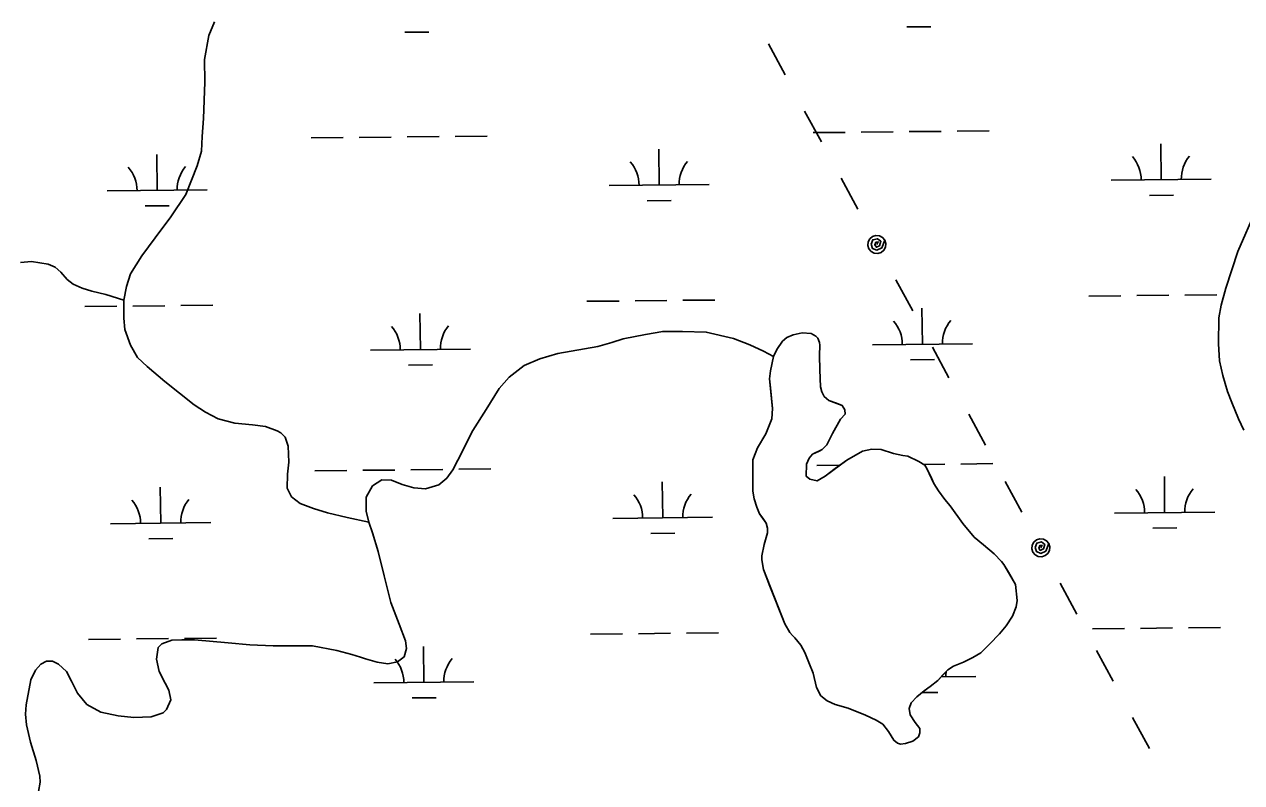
# Model space of a CAD drawing. Extents: x 3734862 to 3772949, y 391520 to 417239.
# Drawn here: x 3760146 to 3761363, y 411122 to 411879 of the extents above; entities that cross this region are included whole.
import ezdxf

# ---------------------------------------------------------------- set-up
doc = ezdxf.new("R2010")
doc.units = 0
for name, color, linetype in [('V-TOPO-SHOR', 7, 'Continuous'), ('V-UTIL-LINE', 7, 'Continuous'), ('V-WETL-SWMP', 7, 'Continuous')]:
    doc.layers.add(name, color=color, linetype=linetype)

msp = doc.modelspace()

# ---------------------------------------------------------------- linework, layer by layer
at = {"layer": 'V-TOPO-SHOR'}
for points in [[(3760490.4, 411381.8), (3760468.8, 411386.6), (3760449.2, 411391.1), (3760435, 411395.4), (3760421.6, 411400.5), (3760413.1, 411407.2), (3760408.9, 411415.7), (3760409.1, 411429.9), (3760410.5, 411442), (3760409.6, 411457.9), (3760406.7, 411466.9), (3760402.5, 411471.1), (3760398.6, 411473.3), (3760387.2, 411477.4), (3760374, 411479.2), (3760356.5, 411480.8), (3760339.8, 411485), (3760327, 411491.8), (3760315.7, 411499.3), (3760286.5, 411522.3), (3760268.8, 411537.3), (3760259, 411546.3), (3760252, 411558.8), (3760246.6, 411574.5), (3760245.3, 411585.8), (3760245.6, 411603.7), (3760248, 411617.3), (3760252.1, 411630.1), (3760263.6, 411648.1), (3760276.7, 411666.1), (3760292.5, 411687.1), (3760307.4, 411709.5), (3760318.8, 411737.9), (3760323.1, 411752.8), (3760323.9, 411767.4), (3760325, 411785.3), (3760326.3, 411821.6), (3760326.2, 411844.3), (3760330.3, 411868.4), (3760336, 411881.8)], [(3761365.2, 411473.7), (3761359.9, 411485), (3761353.2, 411501.4), (3761348.9, 411512.5), (3761344, 411528.4), (3761340.8, 411543.1), (3761339.9, 411560.2), (3761340, 411586.2), (3761342.4, 411598.7), (3761347.1, 411615.6), (3761359.1, 411652.5), (3761377.4, 411694.4)], [(3760245.6, 411603.7), (3760227.5, 411609.3), (3760213.4, 411612.6), (3760203.8, 411615.6), (3760194.9, 411619.6), (3760188.9, 411624.4), (3760182.4, 411631.6), (3760176.8, 411636.8), (3760169.9, 411639.8), (3760153, 411642.3), (3760142, 411641.5)], [(3760560.5, 411419.2), (3760568.3, 411426), (3760574.3, 411434.2), (3760579.4, 411443.9), (3760594.3, 411473.5), (3760607.6, 411494.5), (3760620.7, 411515.6), (3760630.6, 411526.8), (3760645.8, 411538.4), (3760661.4, 411545.2), (3760679.5, 411550.4), (3760705.9, 411555.1), (3760719.4, 411557.6), (3760733.4, 411561.6), (3760744.5, 411565.1), (3760767, 411569.3), (3760784.3, 411572.5), (3760803.9, 411572.4), (3760827.8, 411571.9), (3760855, 411565.4), (3760871.3, 411559.1), (3760884.9, 411552.9), (3760895, 411547.6)], [(3760906.4, 411280.1), (3760891.4, 411317.9), (3760884.9, 411334.4), (3760883.2, 411344.2), (3760883.2, 411348.2), (3760885.6, 411359.5), (3760888.8, 411371.2), (3760889.1, 411375.9), (3760887.7, 411380.9), (3760884.3, 411385.7), (3760881, 411390.3), (3760878.2, 411396.8), (3760875.5, 411405.2), (3760874.3, 411412.8), (3760874.4, 411444.1), (3760879, 411456), (3760887.2, 411470.3), (3760893.4, 411485.2), (3760894.1, 411495.5), (3760891.8, 411516.2), (3760890.8, 411525.1), (3760891.8, 411533.1), (3760895, 411547.6), (3760898.2, 411554.5), (3760903.8, 411562.7), (3760908.4, 411566.4), (3760914.5, 411569.2), (3760923.7, 411571.1), (3760932.6, 411570.5), (3760937.4, 411567.9), (3760939.2, 411565.7), (3760941.1, 411561.5), (3760941.3, 411558.9), (3760941.1, 411548.4), (3760941.2, 411534.1), (3760942.1, 411517), (3760943.3, 411512.2), (3760945.5, 411507.5), (3760950.4, 411503.5), (3760958, 411500.7), (3760963.7, 411498.5), (3760966.3, 411494.3), (3760966.5, 411489.7), (3760961.9, 411484.8), (3760953.9, 411470.5), (3760948.3, 411459), (3760943.7, 411454.4), (3760940.5, 411452.9), (3760934.1, 411449.9), (3760930.6, 411445.7), (3760928, 411440), (3760927.7, 411427.7), (3760931.3, 411424.9), (3760938.6, 411423.1), (3760946.6, 411427.8), (3760956.7, 411435.5), (3760968.1, 411444), (3760984, 411452.9), (3760993.2, 411454.8), (3761002.7, 411454.6), (3761014.8, 411450.6), (3761024.1, 411448.6), (3761029.3, 411447.8), (3761040.2, 411442.5), (3761046.3, 411438.9), (3761048.3, 411435.6), (3761052.1, 411427.6), (3761055.2, 411420.6), (3761059.8, 411413.3), (3761066.3, 411404.5), (3761071.6, 411398.1), (3761084.1, 411380.6), (3761095.5, 411367), (3761105, 411359.1), (3761115.7, 411350.3), (3761122.9, 411342.5), (3761125.2, 411339.5), (3761129.8, 411331.8), (3761136.9, 411319.6), (3761138.6, 411303.7), (3761137.6, 411297.2), (3761133.8, 411287.8), (3761127.6, 411278.1), (3761121, 411270.4), (3761111, 411259.9), (3761102.1, 411251.4), (3761094.3, 411246.7), (3761084.9, 411241.9), (3761075, 411237.8), (3761069.2, 411234.2), (3761064.4, 411229.3), (3761059.2, 411223.7), (3761051.7, 411217.6), (3761045.7, 411213.3), (3761038.3, 411207.3), (3761032.7, 411201.2), (3761030.7, 411195.5), (3761031.7, 411189.3), (3761036.6, 411181.5), (3761041.4, 411175.5), (3761041.2, 411171.2)], [(3760160.2, 411112.6), (3760161.8, 411122.1), (3760161.4, 411128.1), (3760157.8, 411143.5), (3760152, 411162), (3760148.2, 411179.3), (3760147.2, 411189.8), (3760147.7, 411199.3), (3760152.4, 411224.3), (3760157.3, 411233.8), (3760162.4, 411240), (3760168.2, 411242.9), (3760174.1, 411242.9), (3760180.3, 411240), (3760188, 411232.6), (3760193, 411223), (3760199, 411210.8), (3760208.5, 411199.6), (3760222.5, 411192), (3760239.7, 411188.3), (3760255.5, 411186.6), (3760272.8, 411187.4), (3760284.8, 411191.2), (3760288, 411194.7), (3760292.5, 411204.4), (3760290.4, 411214.1), (3760286.7, 411221.1), (3760280.7, 411232.6), (3760278.2, 411244.8), (3760279.8, 411256.5), (3760283.5, 411260.4), (3760293.5, 411264), (3760303.4, 411264.2), (3760316, 411264.3), (3760349.8, 411261.3), (3760371.4, 411259.1), (3760394.7, 411258.4), (3760419.9, 411258.3), (3760434.1, 411258.1), (3760458.4, 411253.7), (3760473.3, 411249.5), (3760482.1, 411246.8), (3760487.1, 411245.4), (3760498.6, 411241.9), (3760509.3, 411240.3), (3760519, 411242.2), (3760525.8, 411247.4), (3760528.2, 411255.6), (3760527, 411263.1), (3760520.7, 411279.9), (3760512.4, 411301.5), (3760505.7, 411328.3), (3760499.8, 411352.6), (3760494, 411371.3), (3760490.4, 411381.8), (3760487.7, 411392.7), (3760487.7, 411406.9), (3760494.2, 411418.1), (3760503.4, 411424.3), (3760512.9, 411423.9), (3760523.7, 411419.6), (3760535.4, 411416.2), (3760547.2, 411415.2), (3760560.5, 411419.2)], [(3761041.2, 411171.2), (3761040, 411167.4), (3761034.4, 411163.1), (3761027, 411160.5), (3761022, 411159.9), (3761018.9, 411160.9), (3761015.1, 411163.9), (3761010, 411172.7), (3761004.2, 411180.1), (3760997.5, 411184.1), (3760986.8, 411189.1), (3760969.7, 411195.9), (3760956.6, 411199.7), (3760948.5, 411203.3), (3760942.4, 411208.3), (3760938, 411216.7), (3760934.7, 411231), (3760930.4, 411241.7), (3760926.2, 411251.5), (3760922.3, 411258.8), (3760916.4, 411266.2), (3760914, 411268.6), (3760911.2, 411271.6), (3760906.4, 411280.1)]]:
    msp.add_lwpolyline(points, dxfattribs=at)
at = {"layer": 'V-UTIL-LINE'}
for points in [[(3760889.8, 411859.9), (3760906.5, 411829.1)], [(3760926.1, 411792.8), (3760942.8, 411761.9)], [(3760962.5, 411725.6), (3760979.1, 411694.8)], [(3760998.3, 411659.4), (3760999.6, 411661.9), (3760997.3, 411661.6), (3760996.1, 411659.1), (3760997.8, 411656.7), (3761000.8, 411658.2), (3761002.3, 411662.7), (3760998.9, 411665.2), (3760994.1, 411664.1), (3760992.6, 411659.8), (3760993.8, 411655.5), (3760998.3, 411653.7), (3761003.3, 411656), (3761006.2, 411663.6), (3761004, 411666.4), (3761000.9, 411668), (3760997.4, 411668.3), (3760994, 411667.3), (3760991.3, 411665), (3760989.7, 411661.9), (3760989.3, 411658.4), (3760990.4, 411655.1), (3760992.6, 411652.4), (3760995.7, 411650.7), (3760999.2, 411650.4), (3761002.6, 411651.5), (3761005.3, 411653.7), (3761006.9, 411656.8), (3761007.2, 411660.3), (3761006.2, 411663.6)], [(3761017.4, 411624), (3761034.1, 411593.1)], [(3761053.8, 411556.8), (3761070.4, 411526)], [(3761090.1, 411489.7), (3761106.8, 411458.8)], [(3761126.4, 411422.5), (3761143.1, 411391.7)], [(3761162.2, 411356.3), (3761163.5, 411358.8), (3761161.2, 411358.5), (3761160.1, 411356), (3761161.7, 411353.6), (3761164.8, 411355.1), (3761166.2, 411359.6), (3761162.8, 411362.1), (3761158.1, 411361), (3761156.6, 411356.7), (3761157.8, 411352.4), (3761162.3, 411350.6), (3761167.2, 411352.9), (3761170.2, 411360.6), (3761167.9, 411363.3), (3761164.8, 411364.9), (3761161.3, 411365.2), (3761158, 411364.2), (3761155.3, 411362), (3761153.6, 411358.8), (3761153.3, 411355.3), (3761154.3, 411352), (3761156.6, 411349.3), (3761159.7, 411347.6), (3761163.2, 411347.3), (3761166.5, 411348.4), (3761169.2, 411350.6), (3761170.9, 411353.7), (3761171.2, 411357.2), (3761170.2, 411360.6)], [(3761181.4, 411320.9), (3761198.1, 411290)], [(3761217.7, 411253.7), (3761234.4, 411222.9)], [(3761254, 411186.6), (3761270.7, 411155.7)]]:
    msp.add_lwpolyline(points, dxfattribs=at)
at = {"layer": 'V-WETL-SWMP'}
for p, q in [((3761028.4, 411876.8), (3761052.4, 411877.1)), ((3760526.5, 411871.5), (3760550.5, 411871.7)), ((3760432.8, 411765.9), (3760464.8, 411766.2)), ((3760480.8, 411766.4), (3760512.8, 411766.7)), ((3760528.8, 411766.9), (3760560.8, 411767.2)), ((3760576.8, 411767.4), (3760608.8, 411767.7)), ((3760934.7, 411771.2), (3760966.7, 411771.5)), ((3760982.7, 411771.7), (3761014.7, 411772)), ((3761030.7, 411772.2), (3761062.7, 411772.5)), ((3761078.7, 411772.7), (3761110.7, 411773)), ((3760780.6, 411718.8), (3760780.3, 411754.8)), ((3761282.5, 411724.1), (3761282.1, 411760.1)), ((3760278.8, 411713.5), (3760278.4, 411749.5)), ((3760730.6, 411718.3), (3760830.6, 411719.3)), ((3761232.5, 411723.6), (3761332.5, 411724.6)), ((3760228.8, 411713), (3760328.8, 411714)), ((3760768.8, 411703.2), (3760792.8, 411703.5)), ((3761270.7, 411708.5), (3761294.7, 411708.8)), ((3760266.9, 411697.9), (3760290.9, 411698.2)), ((3761210.3, 411607.9), (3761242.3, 411608.2)), ((3761258.3, 411608.4), (3761290.3, 411608.7)), ((3761306.3, 411608.9), (3761338.3, 411609.2)), ((3760206.6, 411597.3), (3760238.6, 411597.6)), ((3760254.6, 411597.8), (3760286.6, 411598.1)), ((3760302.6, 411598.3), (3760334.6, 411598.6)), ((3760708.5, 411602.6), (3760740.5, 411602.9)), ((3760756.5, 411603.1), (3760788.4, 411603.4)), ((3760804.4, 411603.6), (3760836.4, 411603.9)), ((3761043.8, 411559.7), (3761043.4, 411595.7)), ((3760541.9, 411554.4), (3760541.5, 411590.4)), ((3760993.8, 411559.2), (3761093.8, 411560.2)), ((3760491.9, 411553.9), (3760591.9, 411554.9)), ((3761031.9, 411544.1), (3761055.9, 411544.4)), ((3760530.1, 411538.8), (3760554.1, 411539.1)), ((3760580.3, 411434.7), (3760612.3, 411435.1)), ((3760938.2, 411438.5), (3760961.1, 411438.7)), ((3761045.2, 411439.6), (3761066.2, 411439.9)), ((3761082.2, 411440), (3761114.2, 411440.4)), ((3760436.3, 411433.2), (3760468.3, 411433.5)), ((3760484.3, 411433.7), (3760516.3, 411434)), ((3760532.3, 411434.2), (3760564.3, 411434.6)), ((3761286, 411391.4), (3761285.7, 411427.4)), ((3760282.3, 411380.8), (3760281.9, 411416.8)), ((3760784.2, 411386.1), (3760783.8, 411422.1)), ((3760734.2, 411385.6), (3760834.1, 411386.7)), ((3761236, 411390.9), (3761336, 411392)), ((3760232.3, 411380.3), (3760332.3, 411381.4)), ((3761274.2, 411375.9), (3761298.2, 411376.1)), ((3760270.4, 411365.3), (3760294.4, 411365.5)), ((3760772.3, 411370.6), (3760796.3, 411370.8)), ((3761309.8, 411276.2), (3761341.8, 411276.6)), ((3760210.1, 411264.6), (3760242.1, 411265)), ((3760258.1, 411265.1), (3760290.1, 411265.5)), ((3760306.1, 411265.6), (3760338.1, 411266)), ((3760712, 411269.9), (3760744, 411270.3)), ((3760760, 411270.4), (3760792, 411270.8)), ((3760808, 411270.9), (3760840, 411271.3)), ((3761213.8, 411275.2), (3761245.8, 411275.6)), ((3761261.8, 411275.7), (3761293.8, 411276.1)), ((3760545.4, 411221.7), (3760545, 411257.7)), ((3760495.4, 411221.2), (3760595.4, 411222.3)), ((3761062.5, 411227.2), (3761097.3, 411227.6)), ((3760533.6, 411206.2), (3760557.6, 411206.4)), ((3761043.6, 411211.6), (3761059.4, 411211.7))]:
    msp.add_line(p, q, dxfattribs=at)
for points in [[(3761377.4, 411694.4), (3761359.1, 411652.5), (3761347.1, 411615.6), (3761342.4, 411598.7), (3761340, 411586.2), (3761339.9, 411560.2), (3761340.8, 411543.1), (3761344, 411528.4), (3761348.9, 411512.5), (3761353.2, 411501.4), (3761359.9, 411485), (3761365.2, 411473.7)], [(3760914, 411268.6), (3760916.4, 411266.2), (3760922.3, 411258.8), (3760926.2, 411251.5), (3760930.4, 411241.7), (3760934.7, 411231), (3760938, 411216.7), (3760942.4, 411208.3), (3760948.5, 411203.3), (3760956.6, 411199.7), (3760969.7, 411195.9), (3760986.8, 411189.1), (3760997.5, 411184.1), (3761004.2, 411180.1), (3761010, 411172.7), (3761015.1, 411163.9), (3761018.9, 411160.9), (3761022, 411159.9), (3761027, 411160.5), (3761034.4, 411163.1), (3761040, 411167.4), (3761041.2, 411171.2), (3761041.4, 411175.5), (3761036.6, 411181.5), (3761031.7, 411189.3), (3761030.7, 411195.5), (3761032.7, 411201.2), (3761038.3, 411207.3), (3761045.7, 411213.3), (3761051.7, 411217.6), (3761059.2, 411223.7), (3761069.2, 411234.2), (3761075, 411237.8), (3761084.9, 411241.9), (3761094.3, 411246.7), (3761102.1, 411251.4), (3761111, 411259.9), (3761121, 411270.4), (3761127.6, 411278.1), (3761133.8, 411287.8), (3761137.6, 411297.2), (3761138.6, 411303.7), (3761136.9, 411319.6), (3761125.2, 411339.5), (3761122.9, 411342.5), (3761115.7, 411350.3), (3761105, 411359.1), (3761095.5, 411367), (3761084.1, 411380.6), (3761071.6, 411398.1), (3761066.3, 411404.5), (3761059.8, 411413.3), (3761055.2, 411420.6), (3761048.3, 411435.6), (3761046.3, 411438.9), (3761040.2, 411442.5), (3761029.3, 411447.8), (3761024.1, 411448.6), (3761014.8, 411450.6), (3761002.7, 411454.6), (3760993.2, 411454.8), (3760984, 411452.9), (3760968.1, 411444), (3760946.6, 411427.8), (3760938.6, 411423.1), (3760931.3, 411424.9), (3760927.7, 411427.7), (3760928, 411440), (3760930.6, 411445.7), (3760934.1, 411449.9), (3760943.7, 411454.4), (3760948.3, 411459), (3760953.9, 411470.5), (3760961.9, 411484.8), (3760966.5, 411489.7), (3760966.3, 411494.3), (3760963.7, 411498.5), (3760950.4, 411503.5), (3760945.5, 411507.5), (3760943.3, 411512.2), (3760942.1, 411517), (3760941.2, 411534.1), (3760941.1, 411548.4), (3760941.3, 411558.9), (3760941.1, 411561.5), (3760939.2, 411565.7), (3760937.4, 411567.9), (3760932.6, 411570.5), (3760923.7, 411571.1), (3760914.5, 411569.2), (3760908.4, 411566.4), (3760903.8, 411562.7), (3760898.2, 411554.5), (3760895, 411547.6), (3760891.8, 411533.1), (3760890.8, 411525.1), (3760894.1, 411495.5), (3760893.4, 411485.2), (3760887.2, 411470.3), (3760879, 411456), (3760874.4, 411444.1)], [(3760874.4, 411444.1), (3760874.3, 411412.8), (3760875.5, 411405.2), (3760878.2, 411396.8), (3760881, 411390.3), (3760887.7, 411380.9), (3760889.1, 411375.9), (3760888.8, 411371.2), (3760885.6, 411359.5), (3760883.2, 411348.2), (3760883.2, 411344.2), (3760884.9, 411334.4), (3760906.4, 411280.1), (3760911.2, 411271.6), (3760914, 411268.6)]]:
    msp.add_lwpolyline(points, dxfattribs=at)
for centre, start, end in [((3760725.4, 411718.7), 359.8334, 41.377), ((3760835.9, 411719.8), 139.8334, 181.377), ((3761227.3, 411724), 359.8334, 41.377), ((3761337.8, 411725.1), 139.8334, 181.377), ((3760223.5, 411713.4), 359.8334, 41.377), ((3760334, 411714.5), 139.8334, 181.377), ((3760988.5, 411559.6), 359.8334, 41.377), ((3761099, 411560.8), 139.8334, 181.377), ((3760486.6, 411554.3), 359.8334, 41.377), ((3760597.1, 411555.5), 139.8334, 181.377), ((3761230.8, 411391.3), 359.8334, 41.377), ((3761341.3, 411392.5), 139.8334, 181.377), ((3760227, 411380.7), 359.8334, 41.377), ((3760337.5, 411381.9), 139.8334, 181.377), ((3760728.9, 411386), 359.8334, 41.377), ((3760839.4, 411387.2), 139.8334, 181.377), ((3760490.2, 411221.6), 359.8334, 41.377), ((3760600.6, 411222.8), 139.8334, 181.377), ((3761102.5, 411228.1), 172.8422, 181.377)]:
    msp.add_arc(centre, 35.2, start, end, dxfattribs=at)

doc.saveas('drawing.dxf')
